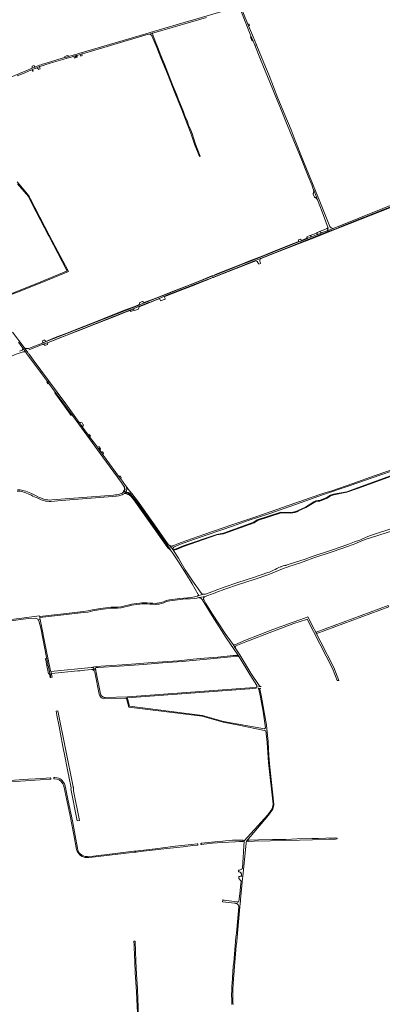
# Model space of a CAD drawing. Header units: metres. Extents: x 166325 to 190320, y 381923 to 404576.
# Tile 718 of 1056: x 178141 to 179006, y 392514 to 394860. Entities that reach past the tile are written whole.
import ezdxf

# ---------------------------------------------------------------- set-up
doc = ezdxf.new("R2010")
doc.units = ezdxf.units.M
for name, color, linetype, lineweight in [('B-WE-OG-WATER_BEEK-GV', 8, 'Continuous', 18), ('B-WE-VH-VERHARDING_ASFALT-GV', 8, 'Continuous', 18), ('B-WE-VH-VERHARDING_BETONSTRAATSTEEN-GV', 8, 'Continuous', 18), ('B-WE-VH-VERHARDING_FUNDERING_ZAND-GV', 8, 'Continuous', 18), ('B-WE-VH-VERHARDING_GESLOTEN-GV', 8, 'Continuous', 18), ('B-WE-VH-VERHARDING_HALFVERHARDING-GV', 8, 'Continuous', 18), ('B-WE-VH-VERHARDING_STRAATBAKSTEEN-GV', 8, 'Continuous', 18)]:
    doc.layers.add(name, color=color, linetype=linetype, lineweight=lineweight)

msp = doc.modelspace()

# ---------------------------------------------------------------- linework, layer by layer
at = {"layer": 'B-WE-OG-WATER_BEEK-GV', "flags": 128}
msp.add_lwpolyline([(178107.087, 393042.951), (178166.988, 393046.798), (178212.571, 393049.764), (178213.967, 393049.887), (178214.56, 393050.254), (178214.78, 393050.694), (178214.789, 393050.959), (178215.222, 393050.989), (178215.117, 393052.533), (178214.72, 393052.506), (178214.709, 393052.632), (178214.154, 393053.003), (178213.421, 393053.044), (178194.076, 393051.972), (178161.583, 393049.849), (178117.71, 393046.671)], dxfattribs=at)
for points in [[(178415.517, 392876.017), (178417.475, 392876.205), (178417.221, 392878.932), (178415.286, 392878.759), (178413.226, 392878.574), (178368.653, 392873.289), (178317.029, 392867.02), (178302.788, 392865.663), (178297.053, 392866.144), (178292.721, 392867.474), (178289.623, 392868.985), (178286.133, 392871.382), (178283.068, 392874.442), (178280.98, 392877.689), (178279.461, 392881.183), (178278.423, 392885.597), (178272.785, 392916.062), (178266.611, 392950.588), (178256.79, 392998.314), (178249.518, 393034.599), (178247.924, 393038.927), (178246.205, 393041.772), (178244.096, 393044.898), (178242.03, 393046.976), (178239.423, 393049.268), (178237.457, 393050.829), (178234.202, 393052.224), (178229.952, 393053.689), (178224.743, 393054.229), (178222.697, 393054.361), (178222.148, 393054.102), (178222.054, 393053.411), (178222.007, 393052.776), (178222.13, 393051.999), (178222.347, 393051.335), (178222.535, 393050.984), (178222.935, 393050.599), (178223.503, 393050.649), (178229.691, 393050.248), (178235.301, 393048.167), (178239.832, 393044.204), (178243.781, 393039.19), (178245.562, 393035.667), (178247.611, 393027.488), (178248.759, 393022.33), (178253.035, 393000.029), (178261.119, 392962.468), (178269.599, 392917.374), (178276.531, 392882.383), (178278.142, 392878.422), (178280.815, 392873.718), (178283.969, 392869.985), (178285.934, 392868.239), (178289.531, 392866.098), (178292.329, 392865.007), (178297.275, 392863.612), (178301.273, 392863.477), (178305.53, 392863.44), (178314.175, 392864.656), (178388.293, 392873.402)], [(178417.221, 392878.932), (178417.475, 392876.205), (178417.756, 392876.232), (178418.424, 392876.296), (178427.907, 392877.445), (178464.171, 392881.529), (178492.125, 392884.762), (178530.986, 392889.134), (178553.715, 392892.134), (178565.735, 392893.173), (178565.778, 392893.197), (178565.818, 392893.225), (178565.855, 392893.257), (178565.888, 392893.293), (178565.917, 392893.332), (178565.942, 392893.374), (178565.963, 392893.419), (178565.979, 392893.465), (178565.99, 392893.513), (178565.996, 392893.561), (178565.996, 392893.61), (178565.992, 392893.659), (178565.983, 392893.707), (178565.735, 392896.032), (178565.726, 392896.079), (178565.712, 392896.124), (178565.693, 392896.168), (178565.67, 392896.209), (178565.642, 392896.248), (178565.611, 392896.283), (178565.576, 392896.316), (178565.538, 392896.344), (178565.498, 392896.368), (178565.454, 392896.388), (178565.41, 392896.403), (178565.363, 392896.414), (178564.137, 392896.299), (178550.203, 392894.751), (178511.936, 392890.141), (178482.458, 392886.646), (178464.976, 392884.44), (178422.606, 392879.415), (178417.503, 392878.957)], [(178674.016, 392905.148), (178673.676, 392905.125), (178672.356, 392905.033), (178648.084, 392904.462), (178631.678, 392903.083), (178625.187, 392902.72), (178607.157, 392901.042), (178606.436, 392900.96), (178598.484, 392900.055), (178574.075, 392897.417), (178573.265, 392897.138), (178572.8, 392896.573), (178572.78, 392895.947), (178573.117, 392895.221), (178573.678, 392894.615), (178574.425, 392894.365), (178586.637, 392895.774), (178600.183, 392897.49), (178623.57, 392899.605), (178655.811, 392901.063), (178665.116, 392901.544), (178674.024, 392902.004)], [(178897.592, 392908.571), (178897.489, 392909.619), (178896.966, 392909.635), (178896.951, 392909.801), (178896.541, 392909.858), (178894.003, 392910.09), (178870.878, 392909.415), (178853.697, 392908.871), (178837.378, 392908.644), (178802.891, 392907.784), (178775.814, 392906.767), (178744.011, 392906.16), (178710.053, 392905.229), (178689.128, 392905.143), (178685.209, 392904.767), (178685.318, 392901.943), (178685.85, 392901.958), (178699.934, 392902.042), (178738.808, 392903.047), (178773.39, 392903.998), (178808.276, 392904.757), (178839.149, 392905.762), (178877.761, 392907.093), (178894.347, 392907.3), (178896.503, 392907.574), (178897.561, 392907.642)]]:
    msp.add_lwpolyline(points, close=True, dxfattribs=at)
at = {"layer": 'B-WE-VH-VERHARDING_ASFALT-GV', "flags": 128}
for points in [[(178668.907, 394892.84), (178547.362, 394857.198), (178546.941, 394857.075), (178460.173, 394831.631), (178442.031, 394826.37), (178287.513, 394781.051), (178280.992, 394779.139), (178279.877, 394778.812), (178271.58, 394776.379), (178257.488, 394772.246), (178252.976, 394770.922), (178248.336, 394769.582), (178242.202, 394767.811)], [(178200.551, 394752), (178221.733, 394758.47), (178243.442, 394764.971), (178254.163, 394768.03), (178263.323, 394770.717), (178270.241, 394772.747), (178273.362, 394773.662), (178275.227, 394774.209), (178276.787, 394774.667), (178285.455, 394777.21), (178288.787, 394778.187), (178296.246, 394780.375), (178442.842, 394823.379), (178450.42, 394825.564), (178454.211, 394826.657), (178456.53, 394827.326), (178457.576, 394827.628), (178460.913, 394828.589), (178548.352, 394854.222), (178586.595, 394865.433)], [(178242.202, 394767.811), (178201.643, 394755.66), (178195.562, 394753.721)], [(178180.884, 394748.342), (178177.741, 394747.034), (178170.296, 394743.936), (178155.361, 394737.721), (178108.814, 394717.94), (178094.673, 394711.751), (178080.383, 394705.34), (178065.584, 394698.47), (178051.114, 394691.341), (178037.341, 394684.222), (178029.502, 394679.94), (178017.783, 394673.25)], [(178135.172, 394725.764), (178147.441, 394730.97), (178167.644, 394739.387), (178170.201, 394740.452), (178171.602, 394741.036), (178174.981, 394742.444), (178177.732, 394743.59), (178181.677, 394745.388), (178186.471, 394747.251), (178187.373, 394747.576), (178188.278, 394747.899)], [(178162.996, 394073.14), (178196.514, 394086.333), (178208.43, 394091.023), (178403.61, 394167.847), (178405.314, 394168.517), (178409.514, 394170.17), (178426.593, 394176.892), (178449.21, 394185.794), (178450.552, 394186.322), (178471.976, 394194.79), (178488.099, 394201.442), (178573.331, 394234.856), (178597.09, 394244.248), (178601.14, 394245.849), (178602.131, 394246.241), (178602.834, 394246.519), (178703.178, 394286.185), (178714.979, 394290.85), (178876.837, 394354.829), (178875.665, 394357.709), (178873.763, 394356.957), (178860.193, 394351.593), (178859.898, 394351.476), (178849.281, 394347.279), (178848.534, 394346.984), (178836.557, 394342.249), (178834.619, 394341.483), (178826.413, 394338.239), (178825.643, 394337.935), (178813.668, 394333.201), (178806.096, 394330.207), (178687.163, 394283.19), (178676.172, 394278.781), (178606.54, 394251.27), (178601.008, 394249.084), (178600.718, 394248.969), (178599.722, 394248.576), (178438.621, 394184.926), (178432.526, 394182.595), (178425.739, 394179.924)], [(178425.739, 394179.924), (178204.024, 394092.676), (178195.547, 394089.34), (178168.337, 394078.633), (178164.196, 394077.318)], [(178394.261, 393748.801), (178393.382, 393749.999), (178381.766, 393765.508), (178376.767, 393772.183), (178348.715, 393810.249), (178345.459, 393814.671), (178339.322, 393823.003), (178339.157, 393823.227), (178334.821, 393829.113), (178334.53, 393829.509), (178329.615, 393836.182), (178326.058, 393841.012), (178318.117, 393851.794), (178307.637, 393866.023), (178304.674, 393870.046), (178292.622, 393886.41), (178290.706, 393889.123), (178289.88, 393890.293), (178282.79, 393900.032), (178250.503, 393944.22), (178209.17, 393999.999), (178172.783, 394049.341), (178163.174, 394062.568), (178162.185, 394063.93), (178160.367, 394066.433), (178151.227, 394078.755), (178124.086, 394115.401)], [(178138.023, 394091.251), (178143.804, 394083.25), (178148.907, 394076.188), (178154.707, 394068.161), (178159.563, 394061.441), (178170.063, 394047.721), (178192.732, 394017.161), (178206.89, 393997.79), (178207.796, 393996.551), (178210.042, 393993.478), (178210.353, 393993.052), (178225.244, 393972.679), (178226.062, 393971.56), (178242.722, 393949.25), (178253.591, 393935), (178266.615, 393917.022), (178281.843, 393896), (178339.466, 393817.686), (178382.865, 393757.89), (178389.608, 393748.599)], [(178151.227, 394078.755), (178160.367, 394066.433)], [(178187.632, 393721.561), (178179.954, 393725.091), (178170.532, 393729.69), (178163.141, 393733.031), (178159.216, 393734.601), (178155.249, 393736.062)], [(178155.44, 393732.531), (178162.757, 393729.524), (178164.554, 393728.786), (178167.731, 393727.341), (178169.626, 393726.299), (178172.544, 393724.823), (178183.913, 393719.718), (178192.36, 393716.092)], [(178393.354, 393733.71), (178389.984, 393736.111)], [(178214.989, 393712.032), (178240.761, 393714.121), (178371.973, 393724.371)], [(178376.414, 393728.631), (178372.252, 393727.75), (178368.595, 393727.286), (178364.924, 393726.944), (178344.19, 393725.321), (178217.111, 393715.372)], [(178371.973, 393724.371), (178377.082, 393725.41)], [(178387.481, 393729.03), (178390.493, 393731.184), (178391.062, 393731.59)], [(178183.943, 393431.499), (178184.998, 393430.188), (178189.926, 393430.656), (178189.246, 393434.083), (178189.051, 393435.067), (178188.501, 393437.838), (178188.306, 393438.823), (178188.203, 393439.34), (178090.183, 393426.795), (178082.016, 393425.75), (178082.487, 393422.639), (178084.163, 393422.84), (178161.062, 393432.69)], [(178161.062, 393432.69), (178177.734, 393434.029)], [(178663.34, 392817.957), (178663.127, 392813.383), (178668.757, 392806.722), (178667.595, 392794.32), (178666.539, 392783.74), (178664.57, 392764.009), (178664.362, 392763.037), (178663.819, 392759.577), (178663.604, 392759.098), (178663.32, 392758.656), (178662.972, 392758.264), (178662.568, 392757.928), (178662.119, 392757.658), (178661.633, 392757.459), (178661.123, 392757.336), (178660.6, 392757.292), (178660.076, 392757.328), (178659.564, 392757.443), (178659.426, 392757.488), (178659.026, 392757.633), (178628.133, 392761.457), (178627.09, 392761.794), (178626.45, 392762.097), (178625.709, 392762.434), (178625.088, 392762.856), (178624.867, 392758.056), (178653.523, 392754.891), (178655.223, 392754.672), (178656.233, 392754.343)], [(178672.474, 392813.662), (178672.789, 392818.545), (178670.799, 392818.759), (178668.537, 392819.104)], [(178660.204, 392683.196), (178666.618, 392754.641), (178667.069, 392758.38), (178667.723, 392763.796), (178672.474, 392813.662)], [(178663.421, 392745.845), (178657.615, 392683.441)], [(178650.326, 392603.769), (178647.473, 392563.431)], [(178650.067, 392563.255), (178652.918, 392603.565)]]:
    msp.add_lwpolyline(points, dxfattribs=at)
at = {"layer": 'B-WE-VH-VERHARDING_ASFALT-GV'}
for points in [[(178195.562, 394753.721, 0.02568122), (178180.884, 394748.342)], [(178188.278, 394747.899, -0.00953079), (178200.551, 394752)], [(178160.081, 394076.2, -0.26509977), (178151.227, 394078.755)], [(178164.196, 394077.318, -0.03066686), (178160.081, 394076.2)], [(178135.229, 393736.59, -0.0385501), (178141.532, 393736.091)], [(178141.661, 393739.501, 0.03876198), (178135.392, 393739.94)], [(178141.532, 393736.091, -0.03595081), (178155.44, 393732.531)], [(178155.249, 393736.062, 0.03467684), (178141.661, 393739.501)], [(178388.17, 393734.25, -0.04828513), (178384.939, 393731.91)], [(178389.608, 393748.599, -0.03082339), (178390.556, 393746.916)], [(178390.734, 393737.114, -0.02124057), (178389.984, 393736.111)], [(178391.062, 393731.59, 0.02958375), (178392.065, 393732.448)], [(178392.065, 393732.448, 0.03567244), (178393.354, 393733.71)], [(178198.481, 393717.355, -0.02489718), (178187.632, 393721.561)], [(178192.36, 393716.092, 0.03605535), (178198.732, 393713.908)], [(178217.111, 393715.372, -0.09356145), (178198.481, 393717.355)], [(178198.732, 393713.908, 0.07959422), (178214.989, 393712.032)], [(178384.939, 393731.91, -0.08504952), (178376.414, 393728.631)], [(178377.082, 393725.41, 0.09480974), (178387.481, 393729.03)], [(178177.734, 393434.029, -0.18163633), (178183.943, 393431.499)], [(178668.537, 392819.104, -0.1602505), (178663.34, 392817.957)], [(178656.233, 392754.343, -0.06757219), (178658.485, 392753.581)], [(178658.485, 392753.581, -0.27793195), (178663.421, 392745.845)], [(178657.615, 392683.441, 0.00212181), (178650.326, 392603.769)], [(178652.918, 392603.565, -0.00213422), (178660.204, 392683.196)], [(178647.473, 392563.431, 0.00634933), (178646.426, 392543.426)], [(178649.024, 392543.336, -0.00637674), (178650.067, 392563.255)], [(178646.426, 392543.426, 0.0148173), (178646.427, 392528.511)], [(178649.025, 392528.585, -0.01484646), (178649.024, 392543.336)], [(178646.427, 392528.511, 0.00773176), (178647.088, 392513.115)], [(178649.683, 392513.282, -0.0077107), (178649.025, 392528.585)]]:
    msp.add_lwpolyline(points, format="xyb", dxfattribs=at)
at = {"layer": 'B-WE-VH-VERHARDING_ASFALT-GV', "flags": 128}
for points in [[(178876.837, 394354.829), (178877.296, 394355.01), (178878.892, 394355.641), (178885.987, 394358.439), (178889.92, 394359.99), (178894.48, 394361.788), (178908.814, 394367.44), (179071.001, 394431.903), (179069.952, 394434.94), (179068.385, 394434.317), (178888.126, 394362.641), (178877.72, 394358.522), (178876.26, 394357.945), (178876.137, 394357.896), (178875.665, 394357.709)], [(178202.773, 393337.767), (178202.224, 393337.647), (178202.495, 393336.41), (178203.675, 393331.094), (178203.75, 393330.718), (178206.508, 393331.247), (178205.231, 393337.671), (178202.895, 393337.183)]]:
    msp.add_lwpolyline(points, close=True, dxfattribs=at)
at = {"layer": 'B-WE-VH-VERHARDING_BETONSTRAATSTEEN-GV', "flags": 128}
for points in [[(178685.143, 394848.968), (178686.718, 394845.145), (178689.157, 394846.152), (178687.954, 394849.458)], [(178248.892, 394772.335), (178248.336, 394769.582), (178252.976, 394770.922), (178257.488, 394772.246), (178255.553, 394774.179), (178252.497, 394773.315)], [(178270.241, 394772.747), (178271.336, 394768.473), (178274.444, 394769.435), (178273.362, 394773.662)], [(178275.227, 394774.209), (178276.303, 394770.01), (178277.857, 394770.491), (178276.787, 394774.667)], [(178285.455, 394777.21), (178286.491, 394773.163), (178289.81, 394774.19), (178288.787, 394778.187)], [(178171.602, 394741.036), (178170.201, 394740.452), (178171.764, 394737.139), (178173.07, 394737.537)], [(178188.598, 394744.179), (178188.278, 394747.899), (178187.373, 394747.576), (178186.471, 394747.251), (178181.677, 394745.388), (178184.524, 394742.382), (178185.974, 394740.865), (178189.653, 394742.514)], [(178844.13, 394436.666), (178845.006, 394436.369), (178845.059, 394436.348), (178845.904, 394435.973), (178846.713, 394435.526), (178846.887, 394435.409), (178847.48, 394435.01), (178848.2, 394434.43), (178848.868, 394433.791), (178849.477, 394433.096), (178850.024, 394432.35), (178850.505, 394431.561), (178850.916, 394430.733), (178851.033, 394430.458), (178848.454, 394437.137), (178843.715, 394449.412), (178841.243, 394455.814), (178841.559, 394454.834), (178841.798, 394453.833), (178841.959, 394452.816), (178842.04, 394451.79), (178842.041, 394450.761), (178841.962, 394449.734), (178841.822, 394448.807), (178841.769, 394448.542), (178841.519, 394447.543), (178841.229, 394446.667), (178840.835, 394445.716), (178840.672, 394445.374), (178841.07, 394444.26), (178843.434, 394438.596)], [(178836.557, 394342.249), (178834.093, 394344.804), (178833.935, 394344.985), (178833.868, 394345.245), (178833.892, 394345.592), (178831.151, 394344.435), (178827.268, 394343.049), (178825.667, 394342.494), (178825.943, 394342.179), (178826.004, 394341.835), (178826.024, 394341.495), (178825.964, 394341.246), (178826.038, 394340.52), (178826.032, 394339.791), (178825.946, 394339.067), (178825.93, 394338.982), (178825.756, 394338.274), (178825.643, 394337.935), (178826.413, 394338.239), (178834.619, 394341.483)], [(178850.901, 394353.086), (178849.281, 394347.279), (178859.898, 394351.476), (178860.193, 394351.593), (178859.889, 394352.361), (178855.525, 394354.927)], [(178813.061, 394333.86), (178810.318, 394336.838), (178805.877, 394335.193), (178806.048, 394331.298), (178806.096, 394330.207), (178813.668, 394333.201)], [(178713.439, 394285.236), (178714.728, 394289.934), (178714.979, 394290.85), (178703.178, 394286.185), (178704.115, 394285.559), (178707.166, 394283.521), (178709.006, 394281.198), (178709.671, 394279.799), (178710.091, 394278.913), (178710.986, 394277.029), (178715.404, 394278.9), (178714.745, 394280.71), (178714.393, 394281.679), (178713.815, 394283.267)], [(178471.976, 394194.79), (178472.931, 394194.447), (178475.202, 394193.63), (178476.357, 394190.706), (178476.722, 394189.784), (178487.899, 394194.152), (178487.514, 394195.126), (178486.169, 394198.53), (178487.255, 394200.17), (178488.099, 394201.442)], [(178426.004, 394181.154), (178425.739, 394179.924), (178432.526, 394182.595), (178438.621, 394184.926), (178437.558, 394185.701), (178433.426, 394188.714), (178427.076, 394186.138)], [(178405.182, 394164.329), (178406.821, 394165.048), (178406.752, 394165.206), (178405.314, 394168.517), (178403.61, 394167.847), (178403.869, 394167.268), (178404.234, 394166.45), (178405.075, 394164.568)], [(178426.057, 394175.662), (178426.593, 394176.892), (178409.514, 394170.17), (178414.134, 394168.014), (178415.137, 394166.746), (178425.016, 394170.806), (178424.579, 394171.997), (178424.989, 394173.207)], [(178195.547, 394089.34), (178204.024, 394092.676), (178203.153, 394093.245), (178201.226, 394094.504), (178200.686, 394095.688), (178200.174, 394096.812), (178195.176, 394094.917), (178195.463, 394093.893), (178195.908, 394092.304), (178195.246, 394090.103)], [(178207.024, 394087.357), (178208.728, 394090.267), (178208.43, 394091.023), (178196.514, 394086.333), (178196.731, 394085.781), (178199.926, 394085.057), (178200.432, 394083.993), (178200.633, 394083.571), (178207.518, 394085.833)], [(178207.796, 393996.551), (178206.89, 393997.79), (178205.742, 393996.253), (178206.363, 393995.334), (178207.911, 393993.013), (178208.263, 393992.538), (178210.353, 393993.052), (178210.042, 393993.478)], [(178225.244, 393972.679), (178224.581, 393970.506), (178257.789, 393924.493), (178262.631, 393917.749), (178266.615, 393917.022), (178253.591, 393935), (178242.722, 393949.25), (178226.062, 393971.56)], [(178289.638, 393899.381), (178285.885, 393899.738), (178282.79, 393900.032), (178289.88, 393890.293), (178290.706, 393889.123), (178290.77, 393889.526), (178290.94, 393890.188), (178291.186, 393890.826), (178291.505, 393891.431), (178292.882, 393893.944), (178292.577, 393894.458)], [(178306.88, 393871.344), (178304.674, 393870.046), (178307.637, 393866.023), (178309.05, 393867.403), (178309.514, 393867.856)], [(178330.405, 393842.585), (178326.058, 393841.012), (178329.615, 393836.182), (178332.333, 393839.536)], [(178340.152, 393827.426), (178338.614, 393829.885), (178336.717, 393829.71), (178335.046, 393829.556), (178334.53, 393829.509), (178334.821, 393829.113), (178339.157, 393823.227), (178339.322, 393823.003), (178340.376, 393827.115)], [(178205.881, 393319.997), (178208.145, 393322.827), (178207.733, 393325.085), (178206.877, 393329.391), (178206.508, 393331.247), (178203.75, 393330.718)]]:
    msp.add_lwpolyline(points, close=True, dxfattribs=at)
at = {"layer": 'B-WE-VH-VERHARDING_BETONSTRAATSTEEN-GV'}
for points in [[(178692.397, 394821.749, -0.27402029), (178691.241, 394819.07)], [(178694.186, 394810.63, -0.17386108), (178697.79, 394808.739)], [(178170.374, 394748.749, -0.12590624), (178170.296, 394743.936)], [(178177.741, 394747.034, -0.13832505), (178175.176, 394750.469)], [(178388.17, 393734.25, 0.0438128), (178389.984, 393736.111)], [(178391.092, 393739.946, -0.14516093), (178389.251, 393736.909)], [(178390.129, 393745.687, -0.13428784), (178391.092, 393739.946)], [(178392.079, 393740.738, 0.10474532), (178390.556, 393746.916)], [(178390.734, 393737.114, 0.15314741), (178392.079, 393740.738)]]:
    msp.add_lwpolyline(points, format="xyb", dxfattribs=at)
at = {"layer": 'B-WE-VH-VERHARDING_BETONSTRAATSTEEN-GV', "flags": 128}
for points in [[(178691.241, 394819.07), (178694.186, 394810.63)], [(178697.79, 394808.739), (178692.397, 394821.749)], [(178170.296, 394743.936), (178177.741, 394747.034)], [(178175.176, 394750.469), (178170.374, 394748.749)], [(178389.251, 393736.909), (178388.602, 393736.107), (178388.17, 393734.25)], [(178390.556, 393746.916), (178390.129, 393745.687)]]:
    msp.add_lwpolyline(points, dxfattribs=at)
at = {"layer": 'B-WE-VH-VERHARDING_FUNDERING_ZAND-GV'}
for points in [[(178394.261, 393748.801, -0.2940176), (178393.354, 393733.71)], [(178579.557, 393490.795, -0.08516882), (178574.098, 393492.242)], [(178313.872, 393311.537, -0.04112184), (178315.43, 393310.811)], [(178315.43, 393310.811, -0.17837949), (178320.076, 393305.287)], [(178322.701, 393308.037, 0.1087606), (178319.798, 393312.645)], [(178330.218, 393252.721, 0.27292916), (178341.475, 393241.463)], [(178340.357, 393245.677, -0.2356131), (178333.614, 393253.568)], [(178344.527, 393244.76, -0.09275028), (178340.357, 393245.677)]]:
    msp.add_lwpolyline(points, format="xyb", dxfattribs=at)
at = {"layer": 'B-WE-VH-VERHARDING_FUNDERING_ZAND-GV', "flags": 128}
for points in [[(178393.354, 393733.71), (178394.567, 393733.749), (178395.78, 393733.708), (178396.987, 393733.587), (178398.184, 393733.387), (178399.365, 393733.109), (178400.525, 393732.753), (178401.659, 393732.322), (178402.763, 393731.817), (178403.677, 393731.329), (178405.762, 393728.807), (178421.78, 393708.463), (178465.649, 393646.251), (178485.266, 393618.131), (178493.216, 393607.046), (178498.597, 393599.163), (178501.531, 393594.866), (178502.8, 393593.007), (178505.175, 393589.528), (178519.879, 393568.323), (178538.552, 393537.51), (178552.226, 393515.611), (178566.709, 393490.478), (178566.922, 393489.97), (178566.991, 393489.702), (178567.047, 393489.154), (178566.996, 393488.605), (178566.838, 393488.076), (178566.529, 393487.514), (178566.168, 393487.097), (178565.732, 393486.76), (178579.557, 393490.795)], [(178507.726, 393595.175), (178507.31, 393595.831), (178497.139, 393607.539), (178496.77, 393607.849), (178496.4, 393608.158), (178495.726, 393608.847), (178487.788, 393619.915), (178468.178, 393648.025), (178435.35, 393694.58), (178424.258, 393710.31), (178408.166, 393730.747), (178403.793, 393736.046), (178402.284, 393737.874), (178394.261, 393748.801)], [(178574.098, 393492.242), (178556.566, 393516.94), (178552.63, 393522.566), (178544.65, 393534.273), (178535.547, 393548.673), (178519.63, 393576.386), (178507.726, 393595.175)], [(178311.238, 393316.402), (178214.966, 393306.937), (178216.353, 393301.557), (178279.556, 393307.926), (178285.027, 393308.478), (178296.488, 393309.633), (178312.109, 393311.207), (178313.872, 393311.537), (178317.21, 393312.161), (178319.798, 393312.645)], [(178317.21, 393312.161), (178313.872, 393311.537)], [(178319.798, 393312.645), (178317.21, 393312.161)], [(178320.076, 393305.287), (178330.218, 393252.721)], [(178333.614, 393253.568), (178322.701, 393308.037)], [(178341.475, 393241.463), (178393.094, 393243.309), (178395.314, 393243.475), (178397.341, 393243.626), (178688.798, 393265.383), (178704.918, 393266.953), (178704.71, 393269.088), (178689.855, 393267.578), (178397.769, 393246.685), (178344.527, 393244.76)]]:
    msp.add_lwpolyline(points, dxfattribs=at)
for points in [[(178706.647, 393271.189), (178706.557, 393270.904), (178706.303, 393270.378), (178706.225, 393270.274), (178705.944, 393269.901), (178705.5, 393269.504), (178705.251, 393269.34), (178704.71, 393269.088), (178716.458, 393270.681), (178715.856, 393270.734), (178715.262, 393270.846), (178714.682, 393271.015), (178714.121, 393271.24), (178713.692, 393271.459), (178713.179, 393271.779), (178712.701, 393272.148), (178712.261, 393272.562), (178711.863, 393273.017), (178692.25, 393302.386), (178665.493, 393346.486), (178654.71, 393363.249), (178650.19, 393371.234), (178630.87, 393396.905), (178600.873, 393443.336), (178584.777, 393468.642), (178579.716, 393478.009), (178579.455, 393478.78), (178579.351, 393479.292), (178579.324, 393479.552), (178579.297, 393479.812), (178579.295, 393480.335), (178579.344, 393480.856), (178579.443, 393481.369), (178579.692, 393482.131), (178579.915, 393482.604), (178580.184, 393483.053), (178580.495, 393483.474), (178580.845, 393483.862), (178581.232, 393484.213), (178583.772, 393485.732), (178568.314, 393482.623), (178568.888, 393482.568), (178569.86, 393482.397), (178570.812, 393482.131), (178571.824, 393481.732), (178572.7, 393481.277), (178573.528, 393480.739), (178574.299, 393480.121), (178575.006, 393479.432), (178575.642, 393478.676), (178576.2, 393477.861), (178599.558, 393439.678), (178632.97, 393387.165), (178661.291, 393346.03), (178664.023, 393341.489), (178689.356, 393299.382), (178706.566, 393272.987), (178706.717, 393272.373), (178706.74, 393271.778)], [(179020.838, 393461.131), (179019.698, 393464.219), (178847.705, 393400.677), (178849.484, 393397.205)], [(178746.201, 393403.023), (178794.326, 393420.711), (178824.77, 393430.721), (178826.588, 393431.319), (178886.937, 393313.559), (178898.228, 393284.957), (178898.464, 393284.954), (178902.157, 393285.092), (178889.879, 393316.194), (178828.236, 393436.964), (178822.196, 393434.734), (178792.985, 393424.478), (178744.783, 393406.762), (178679.004, 393381.044), (178654.22, 393370.508), (178650.19, 393371.234), (178654.71, 393363.249), (178655.926, 393367.523), (178680.515, 393377.341)]]:
    msp.add_lwpolyline(points, close=True, dxfattribs=at)
at = {"layer": 'B-WE-VH-VERHARDING_GESLOTEN-GV', "flags": 128}
for points in [[(178214.713, 393307.917), (178213.691, 393311.88), (178204.224, 393358.59), (178189.926, 393430.656), (178184.998, 393430.188)], [(178186.482, 393427.5), (178190.894, 393409.78), (178204.82, 393339.736), (178205.231, 393337.671), (178206.508, 393331.247), (178206.877, 393329.391), (178207.733, 393325.085), (178208.145, 393322.827)], [(178208.145, 393322.827), (178205.881, 393319.997), (178209.71, 393300.734), (178211.822, 393301.217), (178212.958, 393301.498)], [(178212.958, 393301.498), (178213.301, 393300.284), (178216.606, 393300.577), (178216.353, 393301.557), (178214.966, 393306.937), (178214.713, 393307.917)]]:
    msp.add_lwpolyline(points, dxfattribs=at)
at = {"layer": 'B-WE-VH-VERHARDING_GESLOTEN-GV'}
for points in [[(178184.998, 393430.188, -0.05567568), (178186.482, 393427.5)], [(178208.145, 393322.827, 0.01869649), (178212.958, 393301.498)]]:
    msp.add_lwpolyline(points, format="xyb", dxfattribs=at)
at = {"layer": 'B-WE-VH-VERHARDING_GESLOTEN-GV', "flags": 128}
msp.add_lwpolyline([(178216.606, 393300.577), (178213.301, 393300.284), (178215.452, 393292.66), (178218.472, 393293.34)], close=True, dxfattribs=at)
at = {"layer": 'B-WE-VH-VERHARDING_HALFVERHARDING-GV', "flags": 128}
for points in [[(178697.424, 394819.21), (178695.811, 394823.119), (178686.718, 394845.145), (178685.143, 394848.968), (178681.758, 394857.182), (178678.762, 394864.606), (178677.931, 394866.666), (178671.415, 394882.814)], [(178667.84, 394881.749), (178678.19, 394855.66), (178692.397, 394821.749), (178697.79, 394808.739), (178701.815, 394798.821), (178705.27, 394800.204), (178697.424, 394819.21)], [(178880.468, 394367.107), (178858.092, 394422.949), (178839.288, 394469.165), (178816.384, 394525.942), (178798.116, 394572.3), (178787.94, 394597.753), (178772.851, 394633.348), (178756.796, 394672.984), (178735.503, 394726.845), (178722.841, 394757.119), (178706.341, 394797.61), (178705.27, 394800.204), (178701.815, 394798.821), (178715.529, 394765.034), (178737.177, 394711.134), (178755.146, 394667.892), (178761.122, 394653.285), (178775.769, 394617.488), (178794.589, 394571.197), (178812.006, 394529.146), (178828.935, 394486.909), (178831.059, 394481.609), (178835.091, 394471.548), (178837.174, 394466.352), (178841.075, 394456.249), (178841.243, 394455.814), (178843.715, 394449.412), (178848.454, 394437.137), (178851.033, 394430.458), (178862.083, 394401.835), (178876.578, 394363.366), (178876.777, 394362.837), (178873.763, 394356.957), (178875.665, 394357.709), (178876.137, 394357.896), (178876.26, 394357.945), (178877.72, 394358.522), (178888.126, 394362.641)], [(178135.312, 394468.642), (178161.492, 394438.259), (178163.856, 394434.302), (178164.633, 394432.765), (178165.318, 394431.41), (178180.369, 394401.623), (178209.611, 394345.953), (178209.743, 394345.699), (178210.407, 394344.417), (178221.162, 394323.682), (178252.238, 394263.996), (178253.694, 394261.199), (178252.493, 394260.7), (178181.765, 394231.342), (178115.897, 394205.384)], [(178116.777, 394203.256), (178141.746, 394213.146), (178206.984, 394239.191), (178257.389, 394259.909), (178250.201, 394273.106), (178225.593, 394319.302), (178211.438, 394346.273), (178201.137, 394365.9), (178177.024, 394411.983), (178167.249, 394430.99), (178166.101, 394433.222), (178164.25, 394436.822), (178162.826, 394439.25), (178162.279, 394439.996), (178160.847, 394441.949), (178159.247, 394444.132), (178135.131, 394473.115)], [(177583.26, 393849.086), (177597.564, 393854.323), (177603.383, 393856.453), (177612.956, 393859.412), (177654.766, 393872.334), (177704.242, 393889.837), (177743.914, 393903.481), (177753.304, 393907.208), (177776.561, 393916.437), (177825.753, 393934.722), (177883.057, 393959.778), (177900.647, 393967.256), (177935.793, 393982.199), (177965.221, 393994.635), (178016.014, 394015.443), (178062.729, 394033.646), (178132.163, 394062.817), (178142.312, 394066.235), (178148.864, 394068.441), (178154.707, 394068.161), (178148.907, 394076.188), (178146.434, 394072.178), (178140.107, 394069.646)], [(179297.388, 393869.865), (179296.791, 393871.245), (178946.32, 393744.132), (178920.914, 393735.125), (178889.611, 393728.917), (178881.71, 393726.891), (178873.421, 393721.112), (178856.011, 393714.168), (178852.288, 393714.034), (178846.947, 393713.12), (178842.263, 393710.96), (178822.788, 393698.529), (178804.881, 393690.665), (178804.832, 393690.633)], [(178805.591, 393689.338), (178823.497, 393697.202), (178842.984, 393709.64), (178847.395, 393711.675), (178852.442, 393712.539), (178856.325, 393712.679), (178874.137, 393719.782), (178882.345, 393725.505), (178889.943, 393727.453), (178921.312, 393733.675), (178946.827, 393742.72), (179297.388, 393869.865)], [(178333.96, 393837.376), (178332.333, 393839.536), (178329.615, 393836.182), (178334.53, 393829.509), (178335.046, 393829.556), (178332.488, 393833.246)], [(178332.9, 393834.846), (178332.793, 393835.174), (178332.765, 393835.518), (178332.814, 393835.861), (178332.939, 393836.187), (178333.133, 393836.478), (178333.386, 393836.719), (178333.96, 393837.376)], [(179074.063, 393802.906), (178988.749, 393773.661), (178935.325, 393754.801), (178885.068, 393737.534), (178868.618, 393732.11), (178828.621, 393718.922), (178814.08, 393713.659), (178799.412, 393708.35), (178738.533, 393687.132), (178701.439, 393674.652), (178646.955, 393656.143), (178579.694, 393632.755), (178525.874, 393614.15), (178515.676, 393610.124), (178506.651, 393606.222), (178505.894, 393605.96), (178504.959, 393605.729), (178504.005, 393605.59), (178503.042, 393605.546), (178502.08, 393605.596), (178501.587, 393605.67), (178501.127, 393605.74), (178500.585, 393605.865), (178499.666, 393606.154), (178498.78, 393606.533), (178497.935, 393606.996), (178497.139, 393607.539), (178507.31, 393595.831), (178507.054, 393596.309), (178506.97, 393596.511), (178506.844, 393596.815), (178506.684, 393597.338), (178506.576, 393597.875), (178506.522, 393598.42), (178506.521, 393598.968), (178506.574, 393599.513), (178506.716, 393600.187), (178506.888, 393600.707), (178507.109, 393601.208), (178507.379, 393601.685), (178507.694, 393602.133), (178508.052, 393602.547), (178508.448, 393602.925), (178508.88, 393603.262), (178509.342, 393603.555), (178509.831, 393603.802), (178521.688, 393609.399), (178557.995, 393622.139), (178650.68, 393653.804), (178685.655, 393666.514), (178734.984, 393682.613), (178800.695, 393705.303), (178865.171, 393728.551), (178926.389, 393749.268), (179001.878, 393775.573), (179029.761, 393784.906)], [(178391.062, 393731.59), (178390.493, 393731.184)], [(178406.403, 393724.043), (178412.947, 393715.438), (178434.659, 393685.874), (178494.458, 393601.325)], [(178435.876, 393686.751), (178414.148, 393716.336), (178407.5, 393725.079)], [(178495.645, 393602.245), (178435.876, 393686.751)], [(178787.679, 393685.763), (178787.678, 393685.763), (178763.906, 393686.018), (178707.368, 393668.149), (178699.321, 393662.582), (178626.648, 393636.526), (178610.984, 393633.42), (178530.873, 393605.762), (178514.328, 393598.811), (178506.97, 393596.511), (178507.054, 393596.309), (178507.31, 393595.831), (178507.726, 393595.175), (178508.714, 393595.484), (178514.843, 393597.401), (178531.408, 393604.36), (178611.377, 393631.969), (178627.049, 393635.077), (178700.012, 393661.236), (178708.035, 393666.787), (178764.13, 393684.515), (178787.658, 393684.263)], [(178608.96, 393494.996), (178629.887, 393502.879), (178662.383, 393514.245), (178700.006, 393525.575), (178734.666, 393537.654), (178771.747, 393552.919), (178777.278, 393554.829), (178782.544, 393556.647), (178810.824, 393566.009), (178810.831, 393566.012), (178823.011, 393570.395), (178840.193, 393576.582), (178886.065, 393591.734), (178924.889, 393605.029), (178942.706, 393612.041), (178945.967, 393613.593), (178964.429, 393621.015), (179029.848, 393642.189)], [(179033.269, 393648.931), (178977.639, 393630.707), (178967.101, 393626.961), (178951.739, 393619.99), (178939.673, 393615.565), (178939.547, 393615.517), (178923.349, 393609.258), (178884.63, 393595.999), (178838.725, 393580.836), (178821.487, 393574.629), (178809.284, 393570.766), (178780.942, 393561.384), (178776.405, 393559.817), (178775.911, 393559.646)], [(178501.531, 393594.866), (178498.597, 393599.163)], [(178733.02, 393542.375), (178698.461, 393530.332), (178660.836, 393519), (178628.18, 393507.579), (178607.002, 393499.601)], [(178579.557, 393490.795), (178565.732, 393486.76), (178565.239, 393486.513), (178561.255, 393485.255), (178550.187, 393482.922), (178523.051, 393480.302), (178498.152, 393477.274), (178490.297, 393475.761), (178487.116, 393474.502), (178483.513, 393472.792), (178478.257, 393471.094), (178473.3, 393470.041), (178467.577, 393469.438), (178463.738, 393469.103), (178457.979, 393469.427), (178451.744, 393469.865), (178444.795, 393470.188), (178437.959, 393470.419), (178431.887, 393470.199), (178427.084, 393469.677), (178419.494, 393468.601), (178407.757, 393467.163), (178398.947, 393464.791), (178391.484, 393462.899), (178386.631, 393461.804), (178382.192, 393460.692), (178373.887, 393460.071), (178368.067, 393459.925), (178362.465, 393460.212), (178358.268, 393460.362), (178333.795, 393457.089), (178314.735, 393453.823), (178303.643, 393450.941), (178292.725, 393449.523), (178237.826, 393443.283), (178188.501, 393437.838), (178189.051, 393435.067), (178238.11, 393440.741), (178293.034, 393446.983), (178304.131, 393448.425), (178315.273, 393451.32), (178334.18, 393454.559), (178358.392, 393457.798), (178362.353, 393457.656), (178368.033, 393457.365), (178374.014, 393457.515), (178382.601, 393458.157), (178387.223, 393459.315), (178392.08, 393460.411), (178399.594, 393462.316), (178408.247, 393464.646), (178419.829, 393466.065), (178427.401, 393467.138), (178432.071, 393467.646), (178437.962, 393467.859), (178444.692, 393467.632), (178451.595, 393467.311), (178457.817, 393466.874), (178463.777, 393466.538), (178467.822, 393466.891), (178473.701, 393467.511), (178478.917, 393468.619), (178484.458, 393470.409), (178488.136, 393472.154), (178491.016, 393473.294), (178498.548, 393474.745), (178530.171, 393478.915), (178536.506, 393479.652), (178547.742, 393479.785), (178558.043, 393480.955), (178562.918, 393481.607), (178568.314, 393482.623), (178583.772, 393485.732), (178586.779, 393486.947), (178600.352, 393491.655)], [(178598.916, 393496.45), (178583.912, 393491.245)], [(178649.975, 393344.684), (178613.312, 393341.164), (178581.06, 393338.548), (178563.363, 393336.636), (178554.445, 393335.855), (178519.335, 393332.055), (178456.998, 393328.521), (178398.088, 393323.052), (178346.436, 393320.297), (178323.606, 393318.663), (178311.238, 393316.402)], [(178322.701, 393308.037), (178321.857, 393315.411), (178322.972, 393315.958), (178324.026, 393316.31), (178327.841, 393316.488), (178377.711, 393319.139), (178436.198, 393323.687), (178481.785, 393327.678), (178528.26, 393330.552), (178595.886, 393336.887), (178644.231, 393341.587), (178658.215, 393343.434), (178659.476, 393343.233), (178660.541, 393342.911), (178662.058, 393342.213), (178664.023, 393341.489), (178661.291, 393346.03), (178660.98, 393345.803), (178660.417, 393345.536), (178660.042, 393345.358), (178659.693, 393345.224), (178658.878, 393345.1), (178658.002, 393345.076), (178654.588, 393345.088), (178649.975, 393344.684)], [(178668.537, 392819.104), (178670.799, 392818.759), (178672.789, 392818.545), (178680.994, 392898.497), (178681.429, 392902.732), (178734.464, 392964.156), (178744.697, 392978.927), (178746.883, 392989.331), (178747.186, 392990.774), (178738.117, 393071.335), (178736.28, 393087.654), (178734.981, 393105.592), (178733.307, 393138.996), (178733.231, 393140.518), (178732.94, 393146.322), (178729.235, 393179.158), (178724.125, 393209.623), (178721.669, 393223.071), (178716.47, 393250.662), (178713.773, 393264.682), (178713.791, 393264.93), (178713.884, 393265.327), (178713.967, 393265.509), (178714.053, 393265.699), (178714.377, 393266.122), (178714.528, 393266.26), (178715.051, 393266.576), (178715.441, 393266.696), (178709.333, 393266.379), (178709.804, 393266.023), (178710.116, 393265.721), (178710.397, 393265.389), (178710.643, 393265.032), (178710.854, 393264.652), (178711.026, 393264.253), (178714.396, 393249.319), (178721.213, 393211.341), (178726.671, 393172.447), (178724.629, 393170.408), (178626.748, 393187.887), (178576.724, 393201.948), (178402.48, 393223.882), (178397.597, 393242.642), (178397.341, 393243.626), (178395.314, 393243.475)], [(178395.314, 393243.475), (178395.57, 393242.491), (178400.886, 393222.067), (178576.326, 393199.982), (178626.301, 393185.935), (178663.244, 393178.561), (178724.862, 393166.261), (178727.612, 393165.272), (178731.195, 393137.529), (178734.271, 393090.192), (178745.164, 392990.873), (178742.823, 392979.734), (178732.894, 392965.402), (178676.227, 392902.894), (178672.026, 392837.771)], [(178231.971, 393213.339), (178227.626, 393212.4), (178229.535, 393202.651), (178234.808, 393175.825), (178238.415, 393158.094), (178243.957, 393128.035), (178248.497, 393105.246), (178253.841, 393076.503), (178255.493, 393068.526), (178256.222, 393064.562), (178257.99, 393057.021), (178258.151, 393056.234), (178263.609, 393029.548), (178263.939, 393027.934)], [(178263.124, 393026.862), (178278.005, 392950.624), (178283.498, 392951.924), (178269.28, 393022.134), (178268.841, 393028.795), (178268.822, 393029.427), (178268.723, 393029.521), (178268.539, 393029.774), (178268.425, 393030.066), (178268.399, 393030.203), (178268.397, 393030.516), (178268.474, 393030.82), (178268.625, 393031.094), (178268.841, 393031.322), (178269.107, 393031.487), (178268.181, 393031.448), (178268.121, 393031.94), (178231.971, 393213.339)], [(178662.604, 392833.237), (178662.391, 392829.262)], [(178423.951, 392483.346), (178421.469, 392550.719), (178419.207, 392585.223), (178417.667, 392616.465), (178415.872, 392664.088), (178413.225, 392663.927), (178413.77, 392654.809), (178413.92, 392648.234), (178414.279, 392632.44), (178415.275, 392614.312), (178416.62, 392589.811), (178419.619, 392543.194), (178420.492, 392525.453), (178421.452, 392493.85)]]:
    msp.add_lwpolyline(points, dxfattribs=at)
for points in [[(178509.938, 394687.765), (178527.173, 394644.943), (178540.444, 394611.405), (178549.204, 394589.07), (178557.831, 394563.606), (178569.703, 394533.467), (178571.87, 394534.333), (178571.617, 394534.959), (178560.411, 394563.427), (178551.919, 394588.585), (178548.722, 394596.205), (178543.706, 394608.395), (178539.853, 394618.665), (178534.734, 394631.033), (178531.244, 394639.934), (178526.571, 394651.853), (178520.45, 394667.466), (178513.846, 394684.308), (178507.258, 394700.354), (178498.433, 394722.935), (178486.228, 394753.479), (178477.615, 394774.592), (178469.131, 394795.388), (178464.173, 394808.47), (178458.462, 394823.655), (178458.107, 394824.601), (178457.392, 394826.511), (178457.381, 394826.846), (178457.44, 394827.246), (178457.576, 394827.628), (178456.53, 394827.326), (178454.211, 394826.657), (178450.42, 394825.564), (178451.454, 394825.096), (178451.641, 394825.002), (178452.632, 394824.449), (178453.581, 394823.828), (178453.922, 394823.581), (178454.807, 394822.871), (178455.64, 394822.1), (178456.264, 394821.445), (178467.552, 394793.18), (178477.255, 394769.178), (178486.695, 394746.238), (178493.081, 394730.718)], [(178809.956, 394327.247), (178843.132, 394340.354), (178877.72, 394353.954), (179075.638, 394432.528), (179075.136, 394433.547), (179071.001, 394431.903), (178908.814, 394367.44), (178894.48, 394361.788), (178889.92, 394359.99), (178885.987, 394358.439), (178878.892, 394355.641), (178877.296, 394355.01), (178876.837, 394354.829), (178714.979, 394290.85), (178714.728, 394289.934), (178756.797, 394306.465)], [(178850.901, 394353.086), (178848.375, 394352.032), (178848.643, 394352.028), (178848.915, 394351.336), (178833.892, 394345.592), (178833.868, 394345.245), (178833.935, 394344.985), (178834.093, 394344.804), (178836.557, 394342.249), (178848.534, 394346.984), (178849.281, 394347.279)], [(178873.763, 394356.957), (178876.777, 394362.837), (178876.578, 394363.366), (178874.946, 394362.751), (178874.641, 394362.645), (178874.226, 394362.654), (178873.75, 394362.665), (178873.295, 394362.824), (178873.353, 394362.024), (178868.446, 394360.071), (178855.525, 394354.927), (178859.889, 394352.361), (178860.193, 394351.593)], [(178806.096, 394330.207), (178806.048, 394331.298), (178793.936, 394326.379), (178751.958, 394309.646), (178719.014, 394296.618), (178687.514, 394284.235), (178664.164, 394275.054), (178635.536, 394263.827), (178605.586, 394251.944), (178606.54, 394251.27), (178676.172, 394278.781), (178687.163, 394283.19)], [(178825.643, 394337.935), (178825.756, 394338.274), (178825.93, 394338.982), (178813.061, 394333.86), (178813.668, 394333.201)], [(178704.115, 394285.559), (178703.178, 394286.185), (178602.834, 394246.519), (178602.642, 394245.48), (178624.364, 394254.076)], [(178600.936, 394249.958), (178600.331, 394249.717), (178599.334, 394249.321), (178578.01, 394240.837), (178538.827, 394225.198), (178505.23, 394211.885), (178465.76, 394196.615), (178437.558, 394185.701), (178438.621, 394184.926), (178599.722, 394248.576), (178600.718, 394248.969), (178601.008, 394249.084)], [(178573.331, 394234.856), (178488.099, 394201.442), (178487.255, 394200.17), (178523.743, 394214.646), (178557.2, 394227.601), (178572.039, 394233.562), (178588.609, 394240.107), (178597.783, 394243.591), (178597.571, 394243.829), (178597.09, 394244.248)], [(178425.739, 394179.924), (178426.004, 394181.154), (178415.275, 394176.74), (178391.04, 394167.325), (178354.638, 394152.99), (178324.172, 394140.958), (178295.591, 394129.764), (178253.463, 394113.125), (178225.514, 394102.373), (178203.153, 394093.245), (178204.024, 394092.676)], [(178471.976, 394194.79), (178450.552, 394186.322), (178449.21, 394185.794), (178426.593, 394176.892), (178426.057, 394175.662), (178472.931, 394194.447)], [(178252.968, 394107.763), (178291.02, 394122.702), (178322.364, 394134.957), (178371.74, 394154.399), (178390.478, 394161.904), (178403.869, 394167.268), (178403.61, 394167.847), (178208.43, 394091.023), (178208.728, 394090.267), (178214.926, 394092.785)], [(178405.314, 394168.517), (178406.752, 394165.206), (178406.821, 394165.048), (178407.706, 394165.405), (178413.585, 394167.805), (178414.134, 394168.014), (178409.514, 394170.17)], [(178213.301, 393300.284), (178212.958, 393301.498), (178211.822, 393301.217), (178213.786, 393292.278), (178215.452, 393292.66)]]:
    msp.add_lwpolyline(points, close=True, dxfattribs=at)
at = {"layer": 'B-WE-VH-VERHARDING_HALFVERHARDING-GV'}
for points in [[(178888.126, 394362.641, -0.3015801), (178880.468, 394367.107)], [(178332.488, 393833.246, -0.19377641), (178332.9, 393834.846)], [(178407.5, 393725.079, 0.13261357), (178392.065, 393732.448)], [(178390.493, 393731.184, -0.14198797), (178406.403, 393724.043)], [(178787.658, 393684.263, 0.14682234), (178805.591, 393689.338)], [(178804.832, 393690.633, -0.14726026), (178787.679, 393685.763)], [(178494.458, 393601.325, 0.06399882), (178501.531, 393594.866)], [(178498.597, 393599.163, -0.02950723), (178495.645, 393602.245)], [(178746.019, 393547.822, -0.01332263), (178733.02, 393542.375)], [(178763, 393556.168, 0.03462702), (178746.019, 393547.822)], [(178764.561, 393556.738, 0.00894547), (178763, 393556.168)], [(178769.367, 393558.132, 0.02541908), (178764.561, 393556.738)], [(178775.911, 393559.646, 0.00303519), (178769.367, 393558.132)], [(178603.379, 393498.078, -0.05294506), (178598.916, 393496.45)], [(178607.002, 393499.601, -0.02405543), (178603.379, 393498.078)], [(178583.912, 393491.245, -0.09920482), (178579.557, 393490.795)], [(178600.352, 393491.655, 0.04821301), (178605.334, 393493.469)], [(178605.334, 393493.469, 0.02166192), (178608.96, 393494.996)], [(178311.238, 393316.402, -0.19141349), (178319.798, 393312.645)], [(178662.391, 392829.262, -0.38457956), (178669.535, 392824.886)], [(178670.651, 392836.061, -0.2261826), (178662.604, 392833.237)], [(178669.589, 392820.914, -0.21743983), (178668.537, 392819.104)], [(178669.535, 392824.886, -0.08761079), (178669.589, 392820.914)], [(178672.026, 392837.771, -0.0554445), (178670.651, 392836.061)]]:
    msp.add_lwpolyline(points, format="xyb", dxfattribs=at)
at = {"layer": 'B-WE-VH-VERHARDING_STRAATBAKSTEEN-GV', "flags": 128}
msp.add_lwpolyline([(178381.224, 393772.248), (178376.767, 393772.183), (178381.766, 393765.508), (178382.895, 393769.25)], close=True, dxfattribs=at)

doc.saveas('drawing.dxf')
